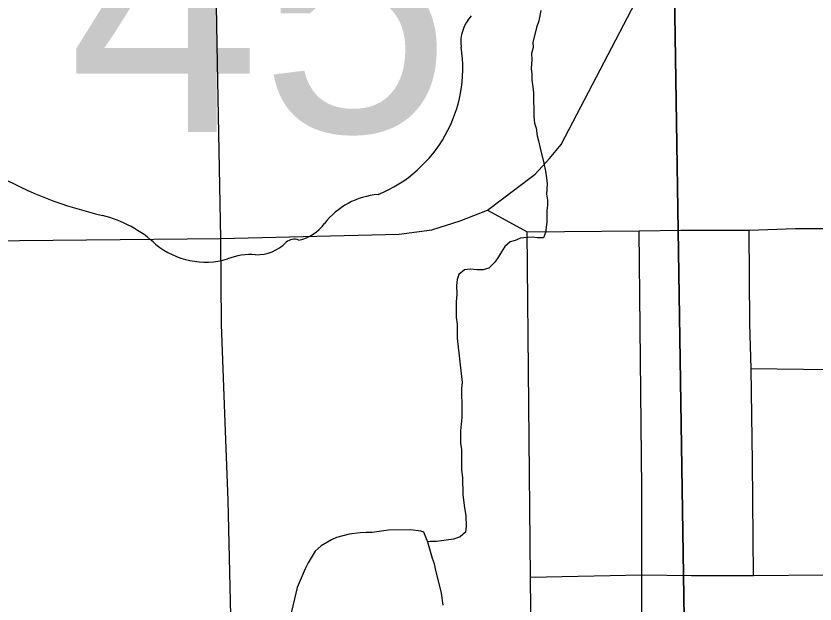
# Model space of a CAD drawing. Extents: x 0 to 34, y 0 to 22.
# Drawn here: x 4.1991 to 4.6086, y 16.4977 to 16.7993 of the extents above; entities that cross this region are included whole.
import ezdxf

# ---------------------------------------------------------------- set-up
doc = ezdxf.new("R2010")
doc.units = 0
for name, color, linetype in [('GM_X_County_Road', 7, 'Continuous'), ('GM_X_Minor_Lake', 7, 'Continuous'), ('GM_X_Minor_River', 7, 'Continuous'), ('GM_X_Section', 7, 'Continuous'), ('GM_X_State_Location', 7, 'Continuous'), ('GM_X_State_Route', 7, 'Continuous'), ('GM_X_State_Shield', 7, 'Continuous'), ('GM_X_Township_Road', 7, 'Continuous')]:
    doc.layers.add(name, color=color, linetype=linetype)

msp = doc.modelspace()

# ---------------------------------------------------------------- linework, layer by layer
at = {"layer": 'GM_X_County_Road'}
msp.add_line((4.235193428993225, 16.684496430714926), (4.304111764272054, 16.685228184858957), dxfattribs=at)
for points in [[(4.304111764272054, 16.685228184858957), (4.395509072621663, 16.687303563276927), (4.412292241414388, 16.689683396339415), (4.426695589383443, 16.69428153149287), (4.440676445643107, 16.699600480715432), (4.454725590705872, 16.71024453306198), (4.465158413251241, 16.71819186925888), (4.472577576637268, 16.726213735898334), (4.478517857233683, 16.733340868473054), (4.580683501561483, 16.929277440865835), (4.595236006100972, 16.96194284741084), (4.605035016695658, 16.979763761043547), (4.615877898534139, 17.001294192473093), (4.621818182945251, 17.012286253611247), (4.63013213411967, 17.0243097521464), (4.654160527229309, 17.058074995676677), (4.7521381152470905, 17.16728695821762), (4.771990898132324, 17.189413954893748), (4.780764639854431, 17.1992875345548), (4.786552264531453, 17.205800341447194)], [(4.115078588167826, 16.683221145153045), (4.235193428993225, 16.684496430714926)]]:
    msp.add_lwpolyline(points, dxfattribs=at)
at = {"layer": 'GM_X_Minor_Lake'}
for points in [[(4.408058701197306, 16.534608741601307), (4.406621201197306, 16.53500268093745), (4.401303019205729, 16.535699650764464), (4.3899242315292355, 16.5355632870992), (4.381594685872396, 16.534324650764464), (4.3785624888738, 16.53428866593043), (4.375528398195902, 16.53425268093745), (4.369848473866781, 16.53342692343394), (4.363418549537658, 16.531830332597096), (4.360778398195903, 16.530659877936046), (4.355503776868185, 16.52755571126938), (4.3524999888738, 16.5248606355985), (4.34877650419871, 16.5187356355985), (4.3472954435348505, 16.51567881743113), (4.343232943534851, 16.50612957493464), (4.339613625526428, 16.49088525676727)], [(4.418051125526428, 16.497135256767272), (4.41722347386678, 16.503207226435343), (4.414047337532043, 16.515709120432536), (4.413638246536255, 16.51836442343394), (4.412469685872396, 16.521012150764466), (4.41009847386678, 16.529343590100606), (4.408058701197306, 16.534608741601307)]]:
    msp.add_lwpolyline(points, dxfattribs=at)
at = {"layer": 'GM_X_Minor_River'}
msp.add_lwpolyline([(4.468041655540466, 16.80212389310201), (4.46696400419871, 16.796790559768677), (4.465867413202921, 16.793356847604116), (4.464056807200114, 16.7857356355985), (4.464087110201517, 16.783074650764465), (4.463363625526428, 16.780027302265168), (4.463399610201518, 16.776987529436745), (4.463071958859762, 16.7724231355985), (4.463484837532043, 16.76938904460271), (4.4635208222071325, 16.766347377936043), (4.463939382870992, 16.762934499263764), (4.4643522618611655, 16.75989851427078), (4.464492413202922, 16.747737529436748), (4.464910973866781, 16.744324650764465), (4.465698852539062, 16.7416731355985), (4.466123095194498, 16.737877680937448), (4.4669109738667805, 16.735228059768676), (4.46771400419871, 16.73143639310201), (4.469695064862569, 16.72385874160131), (4.470501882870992, 16.719688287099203), (4.470920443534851, 16.71627351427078), (4.471335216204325, 16.713237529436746), (4.4710151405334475, 16.707915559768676), (4.471429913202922, 16.70487957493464), (4.471460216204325, 16.702220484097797), (4.471111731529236, 16.69955381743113), (4.4711818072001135, 16.69347616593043), (4.470482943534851, 16.688146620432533), (4.469376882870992, 16.685474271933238), (4.466340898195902, 16.685438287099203), (4.463683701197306, 16.685784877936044), (4.460649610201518, 16.68574889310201), (4.457621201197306, 16.68533601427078), (4.4549791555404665, 16.684161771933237), (4.452331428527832, 16.683371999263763), (4.44970453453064, 16.681059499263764), (4.44783900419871, 16.678377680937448), (4.446352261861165, 16.67570154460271), (4.444486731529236, 16.673017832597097), (4.441486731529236, 16.669943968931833), (4.438462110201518, 16.669146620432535), (4.435428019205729, 16.6691106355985), (4.432009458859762, 16.669449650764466), (4.428982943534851, 16.669032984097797), (4.425975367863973, 16.666718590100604), (4.425246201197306, 16.664050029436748), (4.42490150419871, 16.661006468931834), (4.42495453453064, 16.65644586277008), (4.424617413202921, 16.652642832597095), (4.424664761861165, 16.648461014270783), (4.424710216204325, 16.64466366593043), (4.425128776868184, 16.641246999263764), (4.425210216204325, 16.634027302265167), (4.427744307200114, 16.611256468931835), (4.42740150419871, 16.608212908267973), (4.427528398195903, 16.597193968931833), (4.427570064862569, 16.593394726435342), (4.426892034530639, 16.586546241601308), (4.426965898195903, 16.580086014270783), (4.427378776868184, 16.577051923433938), (4.4274999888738, 16.566411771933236), (4.427924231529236, 16.562616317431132), (4.4280246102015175, 16.553877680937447), (4.428846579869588, 16.54818639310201), (4.4296666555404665, 16.542875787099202), (4.429727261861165, 16.537555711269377), (4.429382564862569, 16.534512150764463), (4.426753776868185, 16.53220154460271), (4.4233541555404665, 16.531021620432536), (4.414643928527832, 16.529777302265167), (4.411611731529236, 16.52974131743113), (4.410037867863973, 16.52949889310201)], dxfattribs=at)
at = {"layer": 'GM_X_Section'}
for points in [[(5.540145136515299, 17.260197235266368), (5.546844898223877, 16.213203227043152), (4.5461913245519, 16.19228507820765), (4.529941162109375, 17.24174625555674)], [(4.529941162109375, 17.24174625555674), (4.5461913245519, 16.19228507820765), (3.533302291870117, 16.18651802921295), (3.5244644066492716, 17.223602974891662)]]:
    msp.add_lwpolyline(points, close=True, dxfattribs=at)
at = {"layer": 'GM_X_State_Route'}
for points in [[(4.302455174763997, 16.775043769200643), (4.299731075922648, 16.922740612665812), (4.296779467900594, 17.14430802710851)], [(4.306137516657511, 16.595335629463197), (4.304409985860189, 16.640974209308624), (4.304111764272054, 16.685228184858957), (4.302455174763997, 16.775043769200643)], [(4.500416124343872, 16.205100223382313), (4.474211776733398, 16.22103375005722), (4.440061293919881, 16.241824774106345), (4.41362820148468, 16.26172107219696), (4.396105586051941, 16.278647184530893), (4.378881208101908, 16.297064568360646), (4.364918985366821, 16.316072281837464), (4.350515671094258, 16.337900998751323), (4.336708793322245, 16.365670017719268), (4.326164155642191, 16.39120835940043), (4.320447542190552, 16.408283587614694), (4.312723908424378, 16.444366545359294), (4.309610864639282, 16.47703819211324), (4.307827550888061, 16.550689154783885), (4.306137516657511, 16.595335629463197)]]:
    msp.add_lwpolyline(points, dxfattribs=at)
at = {"layer": 'GM_X_State_Shield'}
for centre, radius, start, end in [((4.446902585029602, 16.785711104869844), 0.019839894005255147, 136.80649722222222, 186.92959444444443), ((4.358127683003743, 16.77239374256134), 0.06993829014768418, 292.3088861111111, 8.985838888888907), ((4.288106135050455, 16.89393754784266), 0.20192143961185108, 240.41292222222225, 257.1985), ((4.387616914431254, 16.669499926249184), 0.03830339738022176, 94.40312222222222, 142.57675), ((4.227906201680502, 16.63577855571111), 0.06317724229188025, 47.184155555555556, 75.83597222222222), ((4.339086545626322, 16.70628763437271), 0.022595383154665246, 282.8731916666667, 323.27711111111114), ((4.3223286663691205, 16.69815848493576), 0.02135989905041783, 268.7770194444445, 315.54927222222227), ((4.341650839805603, 16.678776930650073), 0.006013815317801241, 65.75173055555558, 132.64842222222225), ((4.29623609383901, 16.7131448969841), 0.0400896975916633, 230.70037222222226, 286.29183611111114), ((4.319400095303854, 16.643955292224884), 0.03294109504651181, 85.69512222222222, 111.20994722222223)]:
    msp.add_arc(centre, radius, start, end, dxfattribs=at)
at = {"layer": 'GM_X_Township_Road'}
for points in [[(4.440676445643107, 16.699600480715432), (4.4611443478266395, 16.688639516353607), (4.518465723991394, 16.689012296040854), (4.539847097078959, 16.689459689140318), (4.5748923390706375, 16.689459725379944), (4.598653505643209, 16.69019913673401), (4.639782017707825, 16.690199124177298), (4.667401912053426, 16.690348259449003), (4.708983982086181, 16.691093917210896), (4.726947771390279, 16.690199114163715), (4.748037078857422, 16.691093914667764), (4.77164913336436, 16.690944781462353)], [(4.464561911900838, 16.343915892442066), (4.463076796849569, 16.47815044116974), (4.462778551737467, 16.511412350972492), (4.4611443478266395, 16.688639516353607)], [(4.51980166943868, 16.347476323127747), (4.519801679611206, 16.512599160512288), (4.519801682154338, 16.556853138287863), (4.518465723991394, 16.689012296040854)], [(4.577116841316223, 16.512307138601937), (4.5765265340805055, 16.570517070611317), (4.57593003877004, 16.618480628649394), (4.575190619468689, 16.641347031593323), (4.5748923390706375, 16.689459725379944)], [(4.57593003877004, 16.618480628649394), (4.616027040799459, 16.61788407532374), (4.688192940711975, 16.616995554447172), (4.726494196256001, 16.617859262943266), (4.793502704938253, 16.616852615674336)], [(4.462778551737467, 16.511412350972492), (4.519801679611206, 16.512599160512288), (4.545339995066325, 16.51230713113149), (4.577116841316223, 16.512307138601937), (4.6130568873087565, 16.512599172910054), (4.635625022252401, 16.512008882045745), (4.677797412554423, 16.512897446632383), (4.727395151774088, 16.514084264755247), (4.756500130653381, 16.512897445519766), (4.794565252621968, 16.512599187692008)]]:
    msp.add_lwpolyline(points, dxfattribs=at)

# ---------------------------------------------------------------- texts
at = {"layer": 'GM_X_State_Location'}
msp.add_text('45', height=0.0001893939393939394, rotation=1e-05, dxfattribs=at).set_placement((4.253890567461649, 16.79866064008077))
at = {"layer": 'GM_X_State_Shield'}
msp.add_text('45', height=0.13183620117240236, dxfattribs=at).set_placement((4.226027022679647, 16.739795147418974))

doc.saveas('drawing.dxf')
